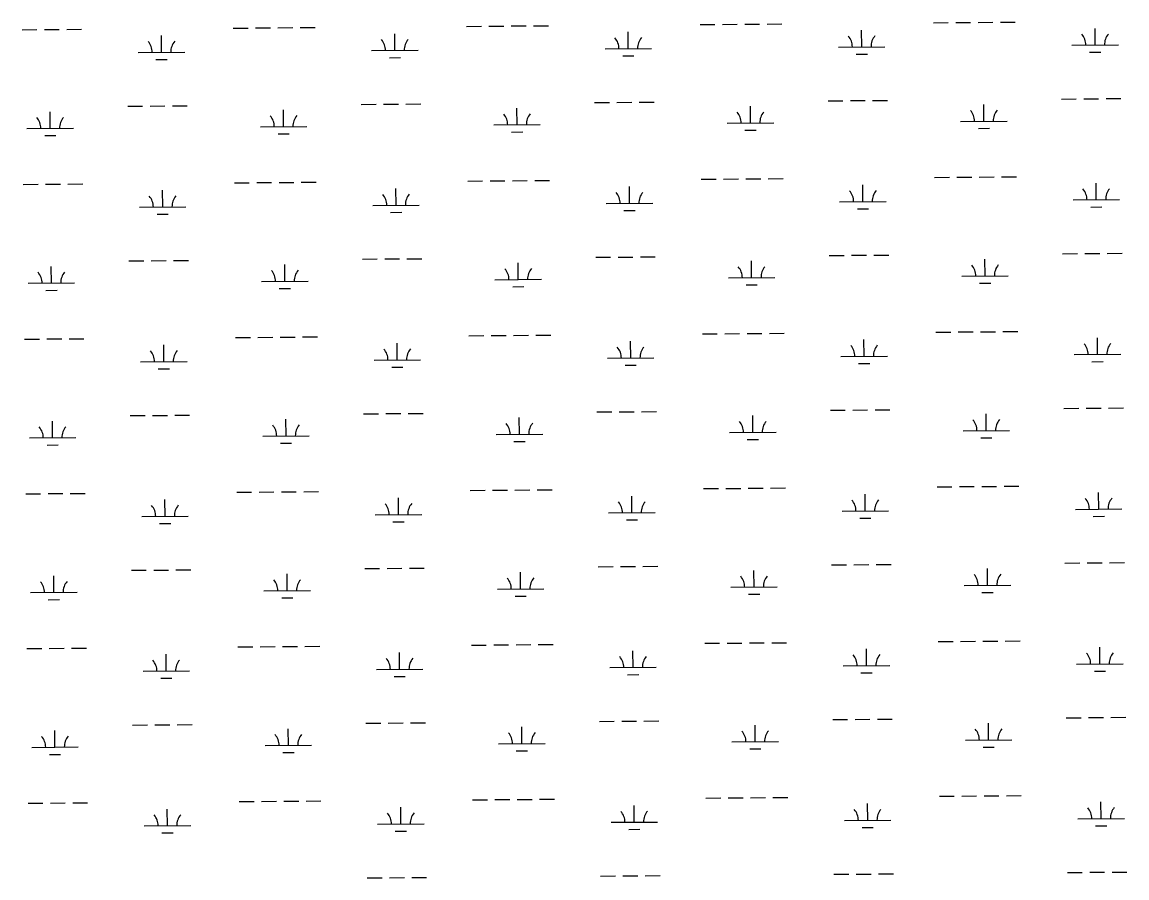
# Model space of a CAD drawing. Extents: x 3540316 to 3578335, y 553172 to 578787.
# Drawn here: x 3566419 to 3568795, y 573314 to 575155 of the extents above; entities that cross this region are included whole.
import ezdxf

# ---------------------------------------------------------------- set-up
doc = ezdxf.new("R2010")
doc.units = 0
doc.layers.add('V-WETL-SWMP', color=7, linetype='Continuous')

msp = doc.modelspace()

# ---------------------------------------------------------------- linework, layer by layer
at = {"layer": 'V-WETL-SWMP'}
for p, q in [((3567972.7, 575150.1), (3568004.7, 575150.3)), ((3568020.7, 575150.4), (3568052.7, 575150.7)), ((3568378.6, 575153.2), (3568410.6, 575153.4)), ((3568426.6, 575153.6), (3568458.6, 575153.8)), ((3568474.6, 575153.9), (3568506.6, 575154.2)), ((3568522.6, 575154.3), (3568554.6, 575154.5)), ((3566419, 575138.1), (3566451, 575138.3)), ((3566467, 575138.4), (3566499, 575138.7)), ((3566515, 575138.8), (3566547, 575139.1)), ((3566872.9, 575141.6), (3566904.9, 575141.8)), ((3566920.9, 575141.9), (3566952.9, 575142.2)), ((3566968.9, 575142.3), (3567000.9, 575142.6)), ((3567016.9, 575142.7), (3567048.9, 575142.9)), ((3567220.6, 575093.5), (3567220.3, 575129.5)), ((3567374.8, 575145.4), (3567406.8, 575145.7)), ((3567422.8, 575145.8), (3567454.8, 575146.1)), ((3567470.8, 575146.2), (3567502.8, 575146.4)), ((3567518.8, 575146.6), (3567550.8, 575146.8)), ((3567722.5, 575097.4), (3567722.2, 575133.4)), ((3567876.7, 575149.3), (3567908.7, 575149.6)), ((3567924.7, 575149.7), (3567956.7, 575149.9)), ((3568224.4, 575101.3), (3568224.1, 575137.3)), ((3568726.3, 575105.1), (3568726, 575141.1)), ((3566718.7, 575089.6), (3566718.4, 575125.6)), ((3568676.3, 575104.7), (3568776.3, 575105.5)), ((3566668.7, 575089.3), (3566768.7, 575090)), ((3567170.6, 575093.1), (3567270.6, 575093.9)), ((3567672.5, 575097), (3567772.5, 575097.8)), ((3567710.6, 575081.9), (3567734.6, 575082)), ((3568174.4, 575100.9), (3568274.4, 575101.6)), ((3568212.5, 575085.7), (3568236.5, 575085.9)), ((3568714.4, 575089.6), (3568738.4, 575089.8)), ((3566706.8, 575074.1), (3566730.8, 575074.3)), ((3567208.7, 575078), (3567232.7, 575078.2)), ((3568151.9, 574985.3), (3568183.9, 574985.5)), ((3568199.9, 574985.6), (3568231.9, 574985.9)), ((3568247.9, 574986), (3568279.9, 574986.2)), ((3568653.7, 574989.1), (3568685.7, 574989.4)), ((3568701.7, 574989.5), (3568733.7, 574989.7)), ((3568749.7, 574989.9), (3568781.7, 574990.1)), ((3566479.5, 574925.9), (3566479.2, 574961.9)), ((3566646.2, 574973.7), (3566678.2, 574973.9)), ((3566694.2, 574974), (3566726.2, 574974.3)), ((3566742.2, 574974.4), (3566774.2, 574974.6)), ((3566981.4, 574929.8), (3566981.1, 574965.8)), ((3567148.1, 574977.5), (3567180.1, 574977.8)), ((3567196.1, 574977.9), (3567228.1, 574978.1)), ((3567244.1, 574978.3), (3567276.1, 574978.5)), ((3567483.3, 574933.7), (3567483, 574969.7)), ((3567650, 574981.4), (3567682, 574981.6)), ((3567698, 574981.8), (3567730, 574982)), ((3567746, 574982.1), (3567778, 574982.4)), ((3567985.2, 574937.5), (3567984.9, 574973.5)), ((3568487, 574941.4), (3568486.8, 574977.4)), ((3567935.2, 574937.2), (3568035.2, 574937.9)), ((3568437, 574941), (3568537, 574941.8)), ((3566429.5, 574925.5), (3566529.5, 574926.3)), ((3566931.4, 574929.4), (3567031.4, 574930.2)), ((3566969.5, 574914.3), (3566993.5, 574914.5)), ((3567433.3, 574933.3), (3567533.3, 574934.1)), ((3567471.4, 574918.1), (3567495.4, 574918.3)), ((3567973.3, 574922), (3567997.3, 574922.2)), ((3568475.2, 574925.9), (3568499.2, 574926.1)), ((3566467.6, 574910.4), (3566491.6, 574910.6)), ((3567975.2, 574817.4), (3568007.2, 574817.6)), ((3568023.2, 574817.8), (3568055.2, 574818)), ((3568381.1, 574820.5), (3568413.1, 574820.8)), ((3568429.1, 574820.9), (3568461.1, 574821.1)), ((3568477.1, 574821.3), (3568509.1, 574821.5)), ((3568525.1, 574821.6), (3568557.1, 574821.9)), ((3566421.6, 574805.4), (3566453.6, 574805.7)), ((3566469.6, 574805.8), (3566501.6, 574806)), ((3566517.6, 574806.2), (3566549.6, 574806.4)), ((3566875.5, 574808.9), (3566907.5, 574809.2)), ((3566923.5, 574809.3), (3566955.5, 574809.5)), ((3566971.5, 574809.7), (3567003.4, 574809.9)), ((3567019.4, 574810), (3567051.4, 574810.3)), ((3567223.2, 574760.8), (3567222.9, 574796.8)), ((3567377.3, 574812.8), (3567409.3, 574813)), ((3567425.3, 574813.2), (3567457.3, 574813.4)), ((3567473.3, 574813.5), (3567505.3, 574813.8)), ((3567521.3, 574813.9), (3567553.3, 574814.1)), ((3567725, 574764.7), (3567724.8, 574800.7)), ((3567879.2, 574816.7), (3567911.2, 574816.9)), ((3567927.2, 574817), (3567959.2, 574817.3)), ((3568226.9, 574768.6), (3568226.7, 574804.6)), ((3568728.8, 574772.5), (3568728.6, 574808.5)), ((3566721.3, 574757), (3566721, 574793)), ((3568678.8, 574772.1), (3568778.8, 574772.8)), ((3566671.3, 574756.6), (3566771.3, 574757.4)), ((3567173.2, 574760.5), (3567273.1, 574761.2)), ((3567675, 574764.3), (3567775, 574765.1)), ((3567713.2, 574749.2), (3567737.2, 574749.4)), ((3568176.9, 574768.2), (3568276.9, 574769)), ((3568215.1, 574753.1), (3568239.1, 574753.2)), ((3568716.9, 574756.9), (3568740.9, 574757.1)), ((3566709.4, 574741.5), (3566733.4, 574741.6)), ((3567211.3, 574745.3), (3567235.3, 574745.5)), ((3568154.4, 574652.6), (3568186.4, 574652.8)), ((3568202.4, 574653), (3568234.4, 574653.2)), ((3568250.4, 574653.3), (3568282.4, 574653.6)), ((3568656.3, 574656.5), (3568688.3, 574656.7)), ((3568704.3, 574656.8), (3568736.3, 574657.1)), ((3568752.3, 574657.2), (3568784.3, 574657.4)), ((3566482, 574593.3), (3566481.8, 574629.3)), ((3566648.7, 574641), (3566680.7, 574641.2)), ((3566696.7, 574641.4), (3566728.7, 574641.6)), ((3566744.7, 574641.7), (3566776.7, 574642)), ((3566983.9, 574597.1), (3566983.7, 574633.1)), ((3567150.6, 574644.9), (3567182.6, 574645.1)), ((3567198.6, 574645.2), (3567230.6, 574645.5)), ((3567246.6, 574645.6), (3567278.6, 574645.8)), ((3567485.8, 574601), (3567485.5, 574637)), ((3567652.5, 574648.7), (3567684.5, 574649)), ((3567700.5, 574649.1), (3567732.5, 574649.3)), ((3567748.5, 574649.5), (3567780.5, 574649.7)), ((3567987.7, 574604.9), (3567987.4, 574640.9)), ((3568489.6, 574608.7), (3568489.3, 574644.7)), ((3567937.7, 574604.5), (3568037.7, 574605.3)), ((3568439.6, 574608.4), (3568539.6, 574609.1)), ((3566432, 574592.9), (3566532, 574593.7)), ((3566933.9, 574596.8), (3567033.9, 574597.5)), ((3566972.1, 574581.6), (3566996.1, 574581.8)), ((3567435.8, 574600.6), (3567535.8, 574601.4)), ((3567473.9, 574585.5), (3567497.9, 574585.7)), ((3567975.8, 574589.4), (3567999.8, 574589.5)), ((3568477.7, 574593.2), (3568501.7, 574593.4)), ((3566470.2, 574577.7), (3566494.2, 574577.9)), ((3567977.8, 574484.7), (3568009.8, 574485)), ((3568025.8, 574485.1), (3568057.8, 574485.3)), ((3568383.7, 574487.9), (3568415.7, 574488.1)), ((3568431.7, 574488.2), (3568463.7, 574488.5)), ((3568479.7, 574488.6), (3568511.7, 574488.8)), ((3568527.7, 574489), (3568559.7, 574489.2)), ((3566424.1, 574472.7), (3566456.1, 574473)), ((3566472.1, 574473.1), (3566504.1, 574473.4)), ((3566520.1, 574473.5), (3566552.1, 574473.7)), ((3566878, 574476.2), (3566910, 574476.5)), ((3566926, 574476.6), (3566958, 574476.9)), ((3566974, 574477), (3567006, 574477.2)), ((3567022, 574477.4), (3567054, 574477.6)), ((3567225.7, 574428.2), (3567225.4, 574464.2)), ((3567379.9, 574480.1), (3567411.9, 574480.4)), ((3567427.9, 574480.5), (3567459.9, 574480.7)), ((3567475.9, 574480.9), (3567507.9, 574481.1)), ((3567523.9, 574481.2), (3567555.9, 574481.5)), ((3567727.6, 574432.1), (3567727.3, 574468.1)), ((3567881.8, 574484), (3567913.8, 574484.2)), ((3567929.8, 574484.4), (3567961.8, 574484.6)), ((3568229.5, 574435.9), (3568229.2, 574471.9)), ((3568731.4, 574439.8), (3568731.1, 574475.8)), ((3566723.8, 574424.3), (3566723.5, 574460.3)), ((3568681.4, 574439.4), (3568781.4, 574440.2)), ((3566673.8, 574423.9), (3566773.8, 574424.7)), ((3567175.7, 574427.8), (3567275.7, 574428.6)), ((3567677.6, 574431.7), (3567777.6, 574432.4)), ((3567715.7, 574416.5), (3567739.7, 574416.7)), ((3568179.5, 574435.5), (3568279.5, 574436.3)), ((3568217.6, 574420.4), (3568241.6, 574420.6)), ((3568719.5, 574424.3), (3568743.5, 574424.5)), ((3566711.9, 574408.8), (3566735.9, 574409)), ((3567213.8, 574412.7), (3567237.8, 574412.8)), ((3568157, 574319.9), (3568189, 574320.2)), ((3568205, 574320.3), (3568237, 574320.5)), ((3568253, 574320.7), (3568285, 574320.9)), ((3568658.9, 574323.8), (3568690.9, 574324)), ((3568706.9, 574324.2), (3568738.9, 574324.4)), ((3568754.9, 574324.5), (3568786.9, 574324.8)), ((3566484.6, 574260.6), (3566484.3, 574296.6)), ((3566651.3, 574308.3), (3566683.3, 574308.6)), ((3566699.3, 574308.7), (3566731.3, 574308.9)), ((3566747.3, 574309.1), (3566779.3, 574309.3)), ((3566986.5, 574264.5), (3566986.2, 574300.5)), ((3567153.2, 574312.2), (3567185.2, 574312.4)), ((3567201.2, 574312.6), (3567233.2, 574312.8)), ((3567249.2, 574312.9), (3567281.2, 574313.2)), ((3567488.4, 574268.3), (3567488.1, 574304.3)), ((3567655.1, 574316.1), (3567687.1, 574316.3)), ((3567703.1, 574316.4), (3567735.1, 574316.7)), ((3567751.1, 574316.8), (3567783.1, 574317)), ((3567990.3, 574272.2), (3567990, 574308.2)), ((3568492.2, 574276.1), (3568491.9, 574312.1)), ((3567940.3, 574271.8), (3568040.3, 574272.6)), ((3568442.2, 574275.7), (3568542.2, 574276.5)), ((3566434.6, 574260.2), (3566534.6, 574261)), ((3566936.5, 574264.1), (3567036.5, 574264.9)), ((3566974.6, 574249), (3566998.6, 574249.1)), ((3567438.4, 574268), (3567538.4, 574268.7)), ((3567476.5, 574252.8), (3567500.5, 574253)), ((3567978.4, 574256.7), (3568002.4, 574256.9)), ((3568480.3, 574260.6), (3568504.3, 574260.7)), ((3566472.7, 574245.1), (3566496.7, 574245.3)), ((3567980.4, 574152.1), (3568012.4, 574152.3)), ((3568028.4, 574152.4), (3568060.4, 574152.7)), ((3568386.3, 574155.2), (3568418.3, 574155.4)), ((3568434.3, 574155.6), (3568466.3, 574155.8)), ((3568482.3, 574155.9), (3568514.3, 574156.2)), ((3568530.3, 574156.3), (3568562.3, 574156.5)), ((3566426.7, 574140.1), (3566458.7, 574140.3)), ((3566474.7, 574140.5), (3566506.7, 574140.7)), ((3566522.7, 574140.8), (3566554.7, 574141.1)), ((3566880.6, 574143.6), (3566912.6, 574143.8)), ((3566928.6, 574144), (3566960.6, 574144.2)), ((3566976.6, 574144.3), (3567008.6, 574144.6)), ((3567024.6, 574144.7), (3567056.6, 574144.9)), ((3567228.3, 574095.5), (3567228, 574131.5)), ((3567382.5, 574147.5), (3567414.5, 574147.7)), ((3567430.5, 574147.8), (3567462.5, 574148.1)), ((3567478.5, 574148.2), (3567510.5, 574148.4)), ((3567526.5, 574148.6), (3567558.5, 574148.8)), ((3567730.2, 574099.4), (3567729.9, 574135.4)), ((3567884.4, 574151.3), (3567916.4, 574151.6)), ((3567932.4, 574151.7), (3567964.4, 574151.9)), ((3568232.1, 574103.3), (3568231.8, 574139.3)), ((3568734, 574107.1), (3568733.7, 574143.1)), ((3566726.4, 574091.7), (3566726.1, 574127.6)), ((3568684, 574106.7), (3568784, 574107.5)), ((3566676.4, 574091.3), (3566776.4, 574092)), ((3567178.3, 574095.1), (3567278.3, 574095.9)), ((3567680.2, 574099), (3567780.2, 574099.8)), ((3567718.3, 574083.9), (3567742.3, 574084.1)), ((3568182.1, 574102.9), (3568282.1, 574103.6)), ((3568220.2, 574087.7), (3568244.2, 574087.9)), ((3568722.1, 574091.6), (3568746.1, 574091.8)), ((3566714.5, 574076.1), (3566738.5, 574076.3)), ((3567216.4, 574080), (3567240.4, 574080.2)), ((3568159.5, 573987.3), (3568191.5, 573987.5)), ((3568207.5, 573987.6), (3568239.5, 573987.9)), ((3568255.5, 573988), (3568287.5, 573988.2)), ((3568661.4, 573991.1), (3568693.4, 573991.4)), ((3568709.4, 573991.5), (3568741.4, 573991.7)), ((3568757.4, 573991.9), (3568789.4, 573992.1)), ((3566487.2, 573927.9), (3566486.9, 573963.9)), ((3566653.9, 573975.7), (3566685.9, 573975.9)), ((3566701.9, 573976), (3566733.9, 573976.3)), ((3566749.9, 573976.4), (3566781.9, 573976.6)), ((3566989.1, 573931.8), (3566988.8, 573967.8)), ((3567155.8, 573979.5), (3567187.8, 573979.8)), ((3567203.8, 573979.9), (3567235.8, 573980.1)), ((3567251.8, 573980.3), (3567283.8, 573980.5)), ((3567491, 573935.7), (3567490.7, 573971.7)), ((3567657.7, 573983.4), (3567689.7, 573983.6)), ((3567705.7, 573983.8), (3567737.7, 573984)), ((3567753.7, 573984.1), (3567785.7, 573984.4)), ((3567992.8, 573939.5), (3567992.6, 573975.5)), ((3568494.7, 573943.4), (3568494.5, 573979.4)), ((3567942.8, 573939.2), (3568042.8, 573939.9)), ((3568444.7, 573943), (3568544.7, 573943.8)), ((3566437.2, 573927.6), (3566537.2, 573928.3)), ((3566939.1, 573931.4), (3567039.1, 573932.2)), ((3566977.2, 573916.3), (3567001.2, 573916.5)), ((3567441, 573935.3), (3567541, 573936.1)), ((3567479.1, 573920.2), (3567503.1, 573920.3)), ((3567981, 573924), (3568005, 573924.2)), ((3568482.9, 573927.9), (3568506.9, 573928.1)), ((3566475.3, 573912.4), (3566499.3, 573912.6)), ((3568030.9, 573819.8), (3568062.9, 573820)), ((3568388.8, 573822.5), (3568420.8, 573822.8)), ((3568436.8, 573822.9), (3568468.8, 573823.1)), ((3568484.8, 573823.3), (3568516.8, 573823.5)), ((3568532.8, 573823.6), (3568564.8, 573823.9)), ((3566429.3, 573807.4), (3566461.3, 573807.7)), ((3566477.3, 573807.8), (3566509.2, 573808)), ((3566525.2, 573808.2), (3566557.2, 573808.4)), ((3566883.1, 573810.9), (3566915.1, 573811.2)), ((3566931.1, 573811.3), (3566963.1, 573811.5)), ((3566979.1, 573811.7), (3567011.1, 573811.9)), ((3567027.1, 573812), (3567059.1, 573812.3)), ((3567230.8, 573762.9), (3567230.6, 573798.9)), ((3567385, 573814.8), (3567417, 573815)), ((3567433, 573815.2), (3567465, 573815.4)), ((3567481, 573815.5), (3567513, 573815.8)), ((3567529, 573815.9), (3567561, 573816.1)), ((3567732.7, 573766.7), (3567732.5, 573802.7)), ((3567886.9, 573818.7), (3567918.9, 573818.9)), ((3567934.9, 573819), (3567966.9, 573819.3)), ((3567982.9, 573819.4), (3568014.9, 573819.6)), ((3568234.6, 573770.6), (3568234.4, 573806.6)), ((3568736.5, 573774.5), (3568736.2, 573810.5)), ((3566729, 573759), (3566728.7, 573795)), ((3568686.5, 573774.1), (3568786.5, 573774.8)), ((3566679, 573758.6), (3566778.9, 573759.4)), ((3567180.8, 573762.5), (3567280.8, 573763.2)), ((3567682.7, 573766.3), (3567782.7, 573767.1)), ((3567720.9, 573751.2), (3567744.9, 573751.4)), ((3568184.6, 573770.2), (3568284.6, 573771)), ((3568222.7, 573755.1), (3568246.7, 573755.3)), ((3568724.6, 573758.9), (3568748.6, 573759.1)), ((3566717.1, 573743.5), (3566741.1, 573743.6)), ((3567219, 573747.3), (3567243, 573747.5)), ((3568162.1, 573654.6), (3568194.1, 573654.8)), ((3568210.1, 573655), (3568242.1, 573655.2)), ((3568258.1, 573655.3), (3568290.1, 573655.6)), ((3568664, 573658.5), (3568696, 573658.7)), ((3568712, 573658.8), (3568744, 573659.1)), ((3568760, 573659.2), (3568792, 573659.5)), ((3566489.7, 573595.3), (3566489.5, 573631.3)), ((3566656.4, 573643), (3566688.4, 573643.2)), ((3566704.4, 573643.4), (3566736.4, 573643.6)), ((3566752.4, 573643.7), (3566784.4, 573644)), ((3566991.6, 573599.1), (3566991.3, 573635.1)), ((3567158.3, 573646.9), (3567190.3, 573647.1)), ((3567206.3, 573647.2), (3567238.3, 573647.5)), ((3567254.3, 573647.6), (3567286.3, 573647.8)), ((3567493.5, 573603), (3567493.2, 573639)), ((3567660.2, 573650.7), (3567692.2, 573651)), ((3567708.2, 573651.1), (3567740.2, 573651.3)), ((3567756.2, 573651.5), (3567788.2, 573651.7)), ((3567995.4, 573606.9), (3567995.1, 573642.9)), ((3568497.3, 573610.8), (3568497, 573646.7)), ((3567945.4, 573606.5), (3568045.4, 573607.3)), ((3568447.3, 573610.4), (3568547.3, 573611.1)), ((3566439.7, 573594.9), (3566539.7, 573595.7)), ((3566941.6, 573598.8), (3567041.6, 573599.5)), ((3566979.7, 573583.6), (3567003.7, 573583.8)), ((3567443.5, 573602.6), (3567543.5, 573603.4)), ((3567481.6, 573587.5), (3567505.6, 573587.7)), ((3567983.5, 573591.4), (3568007.5, 573591.5)), ((3568485.4, 573595.2), (3568509.4, 573595.4)), ((3566477.9, 573579.8), (3566501.9, 573579.9)), ((3568033.5, 573487.1), (3568065.5, 573487.3)), ((3568391.4, 573489.9), (3568423.4, 573490.1)), ((3568439.4, 573490.2), (3568471.4, 573490.5)), ((3568487.4, 573490.6), (3568519.4, 573490.8)), ((3568535.4, 573491), (3568567.4, 573491.2)), ((3566431.8, 573474.8), (3566463.8, 573475)), ((3566479.8, 573475.1), (3566511.8, 573475.4)), ((3566527.8, 573475.5), (3566559.8, 573475.7)), ((3566885.7, 573478.3), (3566917.7, 573478.5)), ((3566933.7, 573478.6), (3566965.7, 573478.9)), ((3566981.7, 573479), (3567013.7, 573479.2)), ((3567029.7, 573479.4), (3567061.7, 573479.6)), ((3567233.4, 573430.2), (3567233.1, 573466.2)), ((3567387.6, 573482.1), (3567419.6, 573482.4)), ((3567435.6, 573482.5), (3567467.6, 573482.7)), ((3567483.6, 573482.9), (3567515.6, 573483.1)), ((3567531.6, 573483.2), (3567563.6, 573483.5)), ((3567735.3, 573434.1), (3567735, 573470.1)), ((3567889.5, 573486), (3567921.5, 573486.2)), ((3567937.5, 573486.4), (3567969.5, 573486.6)), ((3567985.5, 573486.7), (3568017.5, 573487)), ((3568237.2, 573437.9), (3568236.9, 573473.9)), ((3568739.1, 573441.8), (3568738.8, 573477.8)), ((3566731.5, 573426.3), (3566731.2, 573462.3)), ((3568689.1, 573441.4), (3568789.1, 573442.2)), ((3566681.5, 573425.9), (3566781.5, 573426.7)), ((3567183.4, 573429.8), (3567283.4, 573430.6)), ((3567685.3, 573433.7), (3567785.3, 573434.4)), ((3567723.4, 573418.5), (3567747.4, 573418.7)), ((3568187.2, 573437.5), (3568287.2, 573438.3)), ((3568225.3, 573422.4), (3568249.3, 573422.6)), ((3568727.2, 573426.3), (3568751.2, 573426.5)), ((3566719.6, 573410.8), (3566743.6, 573411)), ((3567221.5, 573414.7), (3567245.5, 573414.9)), ((3568164.7, 573321.9), (3568196.7, 573322.2)), ((3568212.7, 573322.3), (3568244.7, 573322.5)), ((3568260.7, 573322.7), (3568292.7, 573322.9)), ((3568666.6, 573325.8), (3568698.6, 573326)), ((3568714.6, 573326.2), (3568746.6, 573326.4)), ((3568762.6, 573326.5), (3568794.6, 573326.8)), ((3567160.9, 573314.2), (3567192.9, 573314.4)), ((3567208.9, 573314.6), (3567240.9, 573314.8)), ((3567256.9, 573314.9), (3567288.9, 573315.2)), ((3567662.8, 573318.1), (3567694.8, 573318.3)), ((3567710.8, 573318.4), (3567742.8, 573318.7)), ((3567758.8, 573318.8), (3567790.8, 573319.1))]:
    msp.add_line(p, q, dxfattribs=at)
for centre, start, end in [((3568671, 575105.2), 359.6699, 41.2135), ((3568781.5, 575106), 139.6699, 181.2135), ((3566663.4, 575089.7), 359.6699, 41.2135), ((3566773.9, 575090.5), 139.6699, 181.2135), ((3567165.3, 575093.6), 359.6699, 41.2135), ((3567275.8, 575094.4), 139.6699, 181.2135), ((3567667.2, 575097.4), 359.6699, 41.2135), ((3567777.7, 575098.3), 139.6699, 181.2135), ((3568169.1, 575101.3), 359.6699, 41.2135), ((3568279.6, 575102.2), 139.6699, 181.2135), ((3567929.9, 574937.6), 359.6699, 41.2135), ((3568040.4, 574938.4), 139.6699, 181.2135), ((3568431.8, 574941.5), 359.6699, 41.2135), ((3568542.3, 574942.3), 139.6699, 181.2135), ((3566424.2, 574926), 359.6699, 41.2135), ((3566534.7, 574926.8), 139.6699, 181.2135), ((3566926.1, 574929.9), 359.6699, 41.2135), ((3567036.6, 574930.7), 139.6699, 181.2135), ((3567428, 574933.7), 359.6699, 41.2135), ((3567538.5, 574934.6), 139.6699, 181.2135), ((3568673.6, 574772.5), 359.6699, 41.2135), ((3568784.1, 574773.4), 139.6699, 181.2135), ((3566666, 574757), 359.6699, 41.2135), ((3566776.5, 574757.9), 139.6699, 181.2135), ((3567167.9, 574760.9), 359.6699, 41.2135), ((3567278.4, 574761.8), 139.6699, 181.2135), ((3567669.8, 574764.8), 359.6699, 41.2135), ((3567780.3, 574765.6), 139.6699, 181.2135), ((3568171.7, 574768.6), 359.6699, 41.2135), ((3568282.2, 574769.5), 139.6699, 181.2135), ((3567932.5, 574604.9), 359.6699, 41.2135), ((3568043, 574605.8), 139.6699, 181.2135), ((3568434.4, 574608.8), 359.6699, 41.2135), ((3568544.9, 574609.6), 139.6699, 181.2135), ((3566426.8, 574593.3), 359.6699, 41.2135), ((3566537.3, 574594.2), 139.6699, 181.2135), ((3566928.7, 574597.2), 359.6699, 41.2135), ((3567039.2, 574598), 139.6699, 181.2135), ((3567430.6, 574601.1), 359.6699, 41.2135), ((3567541.1, 574601.9), 139.6699, 181.2135), ((3568676.1, 574439.8), 359.6699, 41.2135), ((3568786.6, 574440.7), 139.6699, 181.2135), ((3566668.6, 574424.4), 359.6699, 41.2135), ((3566779.1, 574425.2), 139.6699, 181.2135), ((3567170.5, 574428.2), 359.6699, 41.2135), ((3567281, 574429.1), 139.6699, 181.2135), ((3567672.4, 574432.1), 359.6699, 41.2135), ((3567782.8, 574433), 139.6699, 181.2135), ((3568174.3, 574436), 359.6699, 41.2135), ((3568284.7, 574436.8), 139.6699, 181.2135), ((3567935, 574272.3), 359.6699, 41.2135), ((3568045.5, 574273.1), 139.6699, 181.2135), ((3568436.9, 574276.1), 359.6699, 41.2135), ((3568547.4, 574277), 139.6699, 181.2135), ((3566429.4, 574260.7), 359.6699, 41.2135), ((3566539.8, 574261.5), 139.6699, 181.2135), ((3566931.3, 574264.5), 359.6699, 41.2135), ((3567041.7, 574265.4), 139.6699, 181.2135), ((3567433.1, 574268.4), 359.6699, 41.2135), ((3567543.6, 574269.2), 139.6699, 181.2135), ((3568678.7, 574107.2), 359.6699, 41.2135), ((3568789.2, 574108), 139.6699, 181.2135), ((3566671.1, 574091.7), 359.6699, 41.2135), ((3566781.6, 574092.6), 139.6699, 181.2135), ((3567173, 574095.6), 359.6699, 41.2135), ((3567283.5, 574096.4), 139.6699, 181.2135), ((3567674.9, 574099.4), 359.6699, 41.2135), ((3567785.4, 574100.3), 139.6699, 181.2135), ((3568176.8, 574103.3), 359.6699, 41.2135), ((3568287.3, 574104.2), 139.6699, 181.2135), ((3567937.6, 573939.6), 359.6699, 41.2135), ((3568048.1, 573940.4), 139.6699, 181.2135), ((3568439.5, 573943.5), 359.6699, 41.2135), ((3568550, 573944.3), 139.6699, 181.2135), ((3566431.9, 573928), 359.6699, 41.2135), ((3566542.4, 573928.8), 139.6699, 181.2135), ((3566933.8, 573931.9), 359.6699, 41.2135), ((3567044.3, 573932.7), 139.6699, 181.2135), ((3567435.7, 573935.7), 359.6699, 41.2135), ((3567546.2, 573936.6), 139.6699, 181.2135), ((3568681.3, 573774.5), 359.6699, 41.2135), ((3568791.8, 573775.4), 139.6699, 181.2135), ((3566673.7, 573759), 359.6699, 41.2135), ((3566784.2, 573759.9), 139.6699, 181.2135), ((3567175.6, 573762.9), 359.6699, 41.2135), ((3567286.1, 573763.8), 139.6699, 181.2135), ((3567677.5, 573766.8), 359.6699, 41.2135), ((3567788, 573767.6), 139.6699, 181.2135), ((3568179.4, 573770.6), 359.6699, 41.2135), ((3568289.9, 573771.5), 139.6699, 181.2135), ((3567940.2, 573606.9), 359.6699, 41.2135), ((3568050.7, 573607.8), 139.6699, 181.2135), ((3568442.1, 573610.8), 359.6699, 41.2135), ((3568552.5, 573611.7), 139.6699, 181.2135), ((3566434.5, 573595.3), 359.6699, 41.2135), ((3566545, 573596.2), 139.6699, 181.2135), ((3566936.4, 573599.2), 359.6699, 41.2135), ((3567046.9, 573600), 139.6699, 181.2135), ((3567438.3, 573603.1), 359.6699, 41.2135), ((3567548.8, 573603.9), 139.6699, 181.2135), ((3568683.8, 573441.8), 359.6699, 41.2135), ((3568794.3, 573442.7), 139.6699, 181.2135), ((3566676.3, 573426.4), 359.6699, 41.2135), ((3566786.8, 573427.2), 139.6699, 181.2135), ((3567178.2, 573430.2), 359.6699, 41.2135), ((3567288.6, 573431.1), 139.6699, 181.2135), ((3567680.1, 573434.1), 359.6699, 41.2135), ((3567790.5, 573435), 139.6699, 181.2135), ((3568181.9, 573438), 359.6699, 41.2135), ((3568292.4, 573438.8), 139.6699, 181.2135)]:
    msp.add_arc(centre, 35.2, start, end, dxfattribs=at)

doc.saveas('drawing.dxf')
